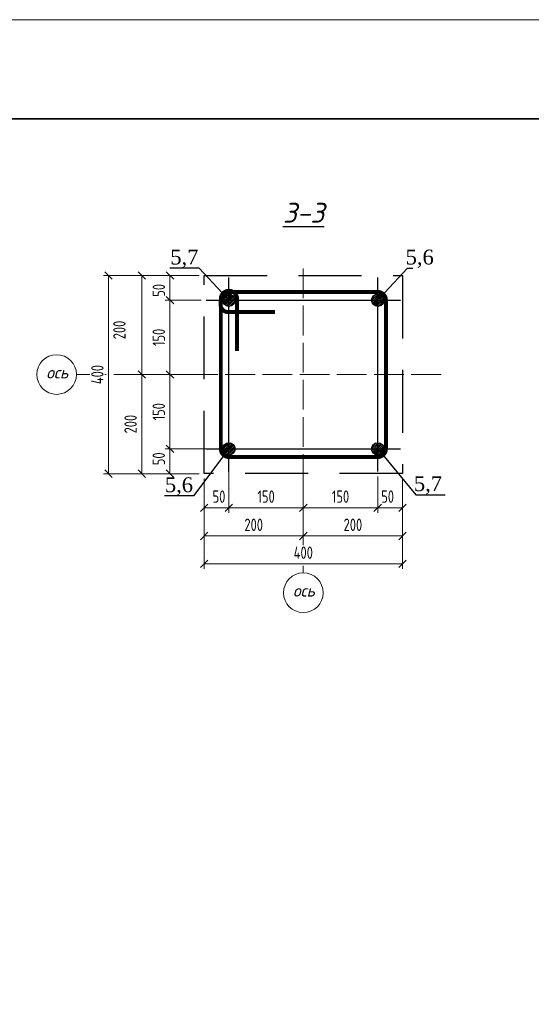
# Model space of a CAD drawing. Header units: millimetres. Extents: x -33345 to 4712671, y -3392 to 121473.
# Tile 494 of 656: x 2356332 to 2366645, y 84029 to 103901. Entities that reach past the tile are written whole.
import ezdxf
from ezdxf import colors
from ezdxf.entities.mleader import LeaderData, LeaderLine
from ezdxf.math import Vec2, Vec3

# ---------------------------------------------------------------- set-up
doc = ezdxf.new("R2010")
doc.units = ezdxf.units.MM
doc.linetypes.add('ACAD_ISO02W100', pattern=[15, 12, -3])
doc.linetypes.add('DASHED2', pattern=[9.525, 6.35, -3.175])
doc.layers.add('_линия', color=7, linetype='Continuous')
doc.layers.add('A _razmer rtt', color=164, linetype='Continuous')
doc.styles.add('RomanS', font='romans.shx')
doc.styles.add('simpiix', font='simplex.shx', dxfattribs={"width": 0.7})
doc.styles.add('SIMPLEX350', font='times.ttf', dxfattribs={"height": 350})
doc.styles.add('ГОСТ 2.304', font='cs_gost2304.shx', dxfattribs={"oblique": 15})
doc.styles.add('Текст1', font='isocpeui.ttf', dxfattribs={"height": 300})
doc.dimstyles.new('Copy(6) of 1-25', dxfattribs={"dimscale": 0, "dimtxt": 250, "dimasz": 150, "dimexe": 100, "dimexo": 100, "dimgap": 100, "dimtad": 1, "dimdec": 0, "dimtxsty": 'ГОСТ 2.304', "dimblk": 'OBLIQUE', "dimcen": 100, "dimdle": 1, "dimclrd": 256, "dimclre": 256, "dimclrt": 256, "dimadec": 0, "dimazin": 0, "dimtfac": 1, "dimtdec": 0, "dimtmove": 1, "dimatfit": 3, "dimfxl": 1.25, "dimtfill": 1, "dimlwd": 5, "dimlwe": 5, "dimarcsym": 2})

# ---------------------------------------------------------------- blocks, each defined once
blk = doc.blocks.new('Qwet')
at = {"lineweight": 20}
blk.add_lwpolyline([(350715, -737612), (410115, -737612), (410115, -695612), (350715, -695612)], close=True, dxfattribs=at)
at = {"lineweight": 35}
blk.add_lwpolyline([(352715, -737112), (409615, -737112), (409615, -696112), (352715, -696112)], close=True, dxfattribs=at)
blk = doc.blocks.new('_Oblique')
at = {"color": 0, "linetype": 'ByBlock', "lineweight": -2}
blk.add_line((-0.5, -0.5), (0.5, 0.5), dxfattribs=at)
blk = doc.blocks.new('*D3851')
at = {"layer": '_линия', "lineweight": 5, "ltscale": 100, "transparency": 16777216}
for p, q in [((2360449, 95239), (2359261, 95239)), ((2359361, 94738), (2359361, 95240)), ((2359949, 94739), (2359261, 94739))]:
    blk.add_line(p, q, dxfattribs=at)
at = {"layer": 'Defpoints', "color": 0, "lineweight": 30, "ltscale": 100, "transparency": 16777216}
for p in [(2359361, 95239), (2360549, 95239), (2360049, 94739)]:
    blk.add_point(p, dxfattribs=at)
at = {"layer": '_линия', "ltscale": 100, "transparency": 16777216, "insert": (2359136, 95039), "char_height": 250, "attachment_point": 5, "rotation": 90, "style": 'simpiix', "bg_fill": 3, "box_fill_scale": 1.1, "bg_fill_color": 256, "bg_fill_true_color": 13158600, "bg_fill_transparency": 0}
blk.add_mtext('50', dxfattribs=at)
at = {"layer": '_линия', "lineweight": 5, "ltscale": 100, "transparency": 16777216, "xscale": 150, "yscale": 150, "zscale": 150}
for p, rotation in [((2359361, 95239), 90), ((2359361, 94739), 270)]:
    blk.add_blockref('_Oblique', p, dxfattribs=dict(at, rotation=rotation))
blk = doc.blocks.new('*D3852')
at = {"layer": '_линия', "lineweight": 5, "ltscale": 100, "transparency": 16777216}
for p, q in [((2359949, 96739), (2359261, 96739)), ((2359361, 95238), (2359361, 96740)), ((2360449, 95239), (2359261, 95239))]:
    blk.add_line(p, q, dxfattribs=at)
at = {"layer": 'Defpoints', "color": 0, "lineweight": 30, "ltscale": 100, "transparency": 16777216}
for p in [(2359361, 96739), (2360049, 96739), (2360549, 95239)]:
    blk.add_point(p, dxfattribs=at)
at = {"layer": '_линия', "lineweight": 5, "ltscale": 100, "transparency": 16777216, "xscale": 150, "yscale": 150, "zscale": 150}
for p, rotation in [((2359361, 96739), 90), ((2359361, 95239), 270)]:
    blk.add_blockref('_Oblique', p, dxfattribs=dict(at, rotation=rotation))
at = {"layer": '_линия', "ltscale": 100, "transparency": 16777216, "insert": (2359136, 95989), "char_height": 250, "attachment_point": 5, "rotation": 90, "style": 'simpiix', "bg_fill": 3, "box_fill_scale": 1.1, "bg_fill_color": 256, "bg_fill_true_color": 13158600, "bg_fill_transparency": 0}
blk.add_mtext('150', dxfattribs=at)
blk = doc.blocks.new('*D3853')
at = {"layer": '_линия', "lineweight": 5, "ltscale": 100, "transparency": 16777216}
for p, q in [((2359992, 98239), (2359261, 98239)), ((2359361, 96738), (2359361, 98240)), ((2359949, 96739), (2359261, 96739))]:
    blk.add_line(p, q, dxfattribs=at)
at = {"layer": 'Defpoints', "color": 0, "lineweight": 30, "ltscale": 100, "transparency": 16777216}
for p in [(2359361, 98239), (2360092, 98239), (2360049, 96739)]:
    blk.add_point(p, dxfattribs=at)
at = {"layer": '_линия', "lineweight": 5, "ltscale": 100, "transparency": 16777216, "xscale": 150, "yscale": 150, "zscale": 150}
for p, rotation in [((2359361, 98239), 90), ((2359361, 96739), 270)]:
    blk.add_blockref('_Oblique', p, dxfattribs=dict(at, rotation=rotation))
at = {"layer": '_линия', "ltscale": 100, "transparency": 16777216, "insert": (2359136, 97489), "char_height": 250, "attachment_point": 5, "rotation": 90, "style": 'simpiix', "bg_fill": 3, "box_fill_scale": 1.1, "bg_fill_color": 256, "bg_fill_true_color": 13158600, "bg_fill_transparency": 0}
blk.add_mtext('150', dxfattribs=at)
blk = doc.blocks.new('*D3854')
at = {"layer": '_линия', "lineweight": 5, "ltscale": 100, "transparency": 16777216}
for p, q in [((2359949, 98739), (2359261, 98739)), ((2359361, 98238), (2359361, 98740)), ((2359992, 98239), (2359261, 98239))]:
    blk.add_line(p, q, dxfattribs=at)
at = {"layer": 'Defpoints', "color": 0, "lineweight": 30, "ltscale": 100, "transparency": 16777216}
for p in [(2359361, 98739), (2360049, 98739), (2360092, 98239)]:
    blk.add_point(p, dxfattribs=at)
at = {"layer": '_линия', "ltscale": 100, "transparency": 16777216, "insert": (2359136, 98439), "char_height": 250, "attachment_point": 5, "rotation": 90, "style": 'simpiix', "bg_fill": 3, "box_fill_scale": 1.1, "bg_fill_color": 256, "bg_fill_true_color": 13158600, "bg_fill_transparency": 0}
blk.add_mtext('50', dxfattribs=at)
at = {"layer": '_линия', "lineweight": 5, "ltscale": 100, "transparency": 16777216, "xscale": 150, "yscale": 150, "zscale": 150}
for p, rotation in [((2359361, 98739), 90), ((2359361, 98239), 270)]:
    blk.add_blockref('_Oblique', p, dxfattribs=dict(at, rotation=rotation))
blk = doc.blocks.new('*D3855')
at = {"layer": '_линия', "lineweight": 5, "ltscale": 100, "transparency": 16777216}
for p, q in [((2359949, 98739), (2358692, 98739)), ((2358792, 98740), (2358792, 96738)), ((2359949, 96739), (2358692, 96739))]:
    blk.add_line(p, q, dxfattribs=at)
at = {"layer": 'Defpoints', "color": 0, "lineweight": 30, "ltscale": 100, "transparency": 16777216}
for p in [(2360049, 98739), (2358792, 96739), (2360049, 96739)]:
    blk.add_point(p, dxfattribs=at)
at = {"layer": '_линия', "lineweight": 5, "ltscale": 100, "transparency": 16777216, "xscale": 150, "yscale": 150, "zscale": 150}
for p, rotation in [((2358792, 98739), 90), ((2358792, 96739), 270)]:
    blk.add_blockref('_Oblique', p, dxfattribs=dict(at, rotation=rotation))
at = {"layer": '_линия', "ltscale": 100, "transparency": 16777216, "insert": (2358342, 97639), "char_height": 250, "attachment_point": 5, "rotation": 90, "style": 'simpiix', "bg_fill": 3, "box_fill_scale": 1.1, "bg_fill_color": 256, "bg_fill_true_color": 13158600, "bg_fill_transparency": 0}
blk.add_mtext('200', dxfattribs=at)
blk = doc.blocks.new('*D3856')
at = {"layer": '_линия', "lineweight": 5, "ltscale": 100, "transparency": 16777216}
for p, q in [((2359949, 96739), (2358692, 96739)), ((2358792, 96740), (2358792, 94738)), ((2359949, 94739), (2358692, 94739))]:
    blk.add_line(p, q, dxfattribs=at)
at = {"layer": 'Defpoints', "color": 0, "lineweight": 30, "ltscale": 100, "transparency": 16777216}
for p in [(2360049, 96739), (2358792, 94739), (2360049, 94739)]:
    blk.add_point(p, dxfattribs=at)
at = {"layer": '_линия', "lineweight": 5, "ltscale": 100, "transparency": 16777216, "xscale": 150, "yscale": 150, "zscale": 150}
for p, rotation in [((2358792, 96739), 90), ((2358792, 94739), 270)]:
    blk.add_blockref('_Oblique', p, dxfattribs=dict(at, rotation=rotation))
at = {"layer": '_линия', "ltscale": 100, "transparency": 16777216, "insert": (2358567, 95739), "char_height": 250, "attachment_point": 5, "rotation": 90, "style": 'simpiix', "bg_fill": 3, "box_fill_scale": 1.1, "bg_fill_color": 256, "bg_fill_true_color": 13158600, "bg_fill_transparency": 0}
blk.add_mtext('200', dxfattribs=at)
blk = doc.blocks.new('*D3857')
at = {"layer": '_линия', "lineweight": 5, "ltscale": 100, "transparency": 16777216}
for p, q in [((2359949, 98739), (2358022, 98739)), ((2358122, 94738), (2358122, 98740)), ((2359949, 94739), (2358022, 94739))]:
    blk.add_line(p, q, dxfattribs=at)
at = {"layer": 'Defpoints', "color": 0, "lineweight": 30, "ltscale": 100, "transparency": 16777216}
for p in [(2358122, 98739), (2360049, 98739), (2360049, 94739)]:
    blk.add_point(p, dxfattribs=at)
at = {"layer": '_линия', "lineweight": 5, "ltscale": 100, "transparency": 16777216, "xscale": 150, "yscale": 150, "zscale": 150}
for p, rotation in [((2358122, 98739), 90), ((2358122, 94739), 270)]:
    blk.add_blockref('_Oblique', p, dxfattribs=dict(at, rotation=rotation))
at = {"layer": '_линия', "ltscale": 100, "transparency": 16777216, "insert": (2357897, 96739), "char_height": 250, "attachment_point": 5, "rotation": 90, "style": 'simpiix', "bg_fill": 3, "box_fill_scale": 1.1, "bg_fill_color": 256, "bg_fill_true_color": 13158600, "bg_fill_transparency": 0}
blk.add_mtext('400', dxfattribs=at)
blk = doc.blocks.new('*D3858')
at = {"layer": '_линия', "lineweight": 5, "ltscale": 100, "transparency": 16777216}
for p, q in [((2360549, 95139), (2360549, 93951)), ((2360049, 94639), (2360049, 93951)), ((2360048, 94051), (2360550, 94051))]:
    blk.add_line(p, q, dxfattribs=at)
at = {"layer": 'Defpoints', "color": 0, "lineweight": 30, "ltscale": 100, "transparency": 16777216}
for p in [(2360549, 95239), (2360049, 94739), (2360549, 94051)]:
    blk.add_point(p, dxfattribs=at)
at = {"layer": '_линия', "ltscale": 100, "transparency": 16777216, "insert": (2360349, 94276), "char_height": 250, "attachment_point": 5, "style": 'simpiix', "bg_fill": 3, "box_fill_scale": 1.1, "bg_fill_color": 256, "bg_fill_true_color": 13158600, "bg_fill_transparency": 0}
blk.add_mtext('50', dxfattribs=at)
at = {"layer": '_линия', "lineweight": 5, "ltscale": 100, "transparency": 16777216, "xscale": 150, "yscale": 150, "zscale": 150, "rotation": 180}
blk.add_blockref('_Oblique', (2360049, 94051), dxfattribs=at)
at = {"layer": '_линия', "lineweight": 5, "ltscale": 100, "transparency": 16777216, "xscale": 150, "yscale": 150, "zscale": 150}
blk.add_blockref('_Oblique', (2360549, 94051), dxfattribs=at)
blk = doc.blocks.new('*D3859')
at = {"layer": '_линия', "lineweight": 5, "ltscale": 100, "transparency": 16777216}
for p, q in [((2360549, 95139), (2360549, 93951)), ((2362049, 94639), (2362049, 93951)), ((2360548, 94051), (2362050, 94051))]:
    blk.add_line(p, q, dxfattribs=at)
at = {"layer": 'Defpoints', "color": 0, "lineweight": 30, "ltscale": 100, "transparency": 16777216}
for p in [(2360549, 95239), (2362049, 94739), (2362049, 94051)]:
    blk.add_point(p, dxfattribs=at)
at = {"layer": '_линия', "lineweight": 5, "ltscale": 100, "transparency": 16777216, "xscale": 150, "yscale": 150, "zscale": 150, "rotation": 180}
blk.add_blockref('_Oblique', (2360549, 94051), dxfattribs=at)
at = {"layer": '_линия', "lineweight": 5, "ltscale": 100, "transparency": 16777216, "xscale": 150, "yscale": 150, "zscale": 150}
blk.add_blockref('_Oblique', (2362049, 94051), dxfattribs=at)
at = {"layer": '_линия', "ltscale": 100, "transparency": 16777216, "insert": (2361299, 94276), "char_height": 250, "attachment_point": 5, "style": 'simpiix', "bg_fill": 3, "box_fill_scale": 1.1, "bg_fill_color": 256, "bg_fill_true_color": 13158600, "bg_fill_transparency": 0}
blk.add_mtext('150', dxfattribs=at)
blk = doc.blocks.new('*D3860')
at = {"layer": '_линия', "lineweight": 5, "ltscale": 100, "transparency": 16777216}
for p, q in [((2362049, 94639), (2362049, 93951)), ((2363549, 94683), (2363549, 93951)), ((2362048, 94051), (2363550, 94051))]:
    blk.add_line(p, q, dxfattribs=at)
at = {"layer": 'Defpoints', "color": 0, "lineweight": 30, "ltscale": 100, "transparency": 16777216}
for p in [(2362049, 94739), (2363549, 94783), (2363549, 94051)]:
    blk.add_point(p, dxfattribs=at)
at = {"layer": '_линия', "lineweight": 5, "ltscale": 100, "transparency": 16777216, "xscale": 150, "yscale": 150, "zscale": 150, "rotation": 180}
blk.add_blockref('_Oblique', (2362049, 94051), dxfattribs=at)
at = {"layer": '_линия', "lineweight": 5, "ltscale": 100, "transparency": 16777216, "xscale": 150, "yscale": 150, "zscale": 150}
blk.add_blockref('_Oblique', (2363549, 94051), dxfattribs=at)
at = {"layer": '_линия', "ltscale": 100, "transparency": 16777216, "insert": (2362799, 94276), "char_height": 250, "attachment_point": 5, "style": 'simpiix', "bg_fill": 3, "box_fill_scale": 1.1, "bg_fill_color": 256, "bg_fill_true_color": 13158600, "bg_fill_transparency": 0}
blk.add_mtext('150', dxfattribs=at)
blk = doc.blocks.new('*D3861')
at = {"layer": '_линия', "lineweight": 5, "ltscale": 100, "transparency": 16777216}
for p, q in [((2363549, 94683), (2363549, 93951)), ((2364049, 94639), (2364049, 93951)), ((2363548, 94051), (2364050, 94051))]:
    blk.add_line(p, q, dxfattribs=at)
at = {"layer": 'Defpoints', "color": 0, "lineweight": 30, "ltscale": 100, "transparency": 16777216}
for p in [(2363549, 94783), (2364049, 94739), (2364049, 94051)]:
    blk.add_point(p, dxfattribs=at)
at = {"layer": '_линия', "ltscale": 100, "transparency": 16777216, "insert": (2363749, 94276), "char_height": 250, "attachment_point": 5, "style": 'simpiix', "bg_fill": 3, "box_fill_scale": 1.1, "bg_fill_color": 256, "bg_fill_true_color": 13158600, "bg_fill_transparency": 0}
blk.add_mtext('50', dxfattribs=at)
at = {"layer": '_линия', "lineweight": 5, "ltscale": 100, "transparency": 16777216, "xscale": 150, "yscale": 150, "zscale": 150, "rotation": 180}
blk.add_blockref('_Oblique', (2363549, 94051), dxfattribs=at)
at = {"layer": '_линия', "lineweight": 5, "ltscale": 100, "transparency": 16777216, "xscale": 150, "yscale": 150, "zscale": 150}
blk.add_blockref('_Oblique', (2364049, 94051), dxfattribs=at)
blk = doc.blocks.new('*D3720')
at = {"layer": '_линия', "lineweight": 5, "ltscale": 100, "transparency": 16777216}
for p, q in [((2362049, 94639), (2362049, 93382)), ((2364049, 94639), (2364049, 93382)), ((2364050, 93482), (2362048, 93482))]:
    blk.add_line(p, q, dxfattribs=at)
at = {"layer": 'Defpoints', "color": 0, "lineweight": 30, "ltscale": 100, "transparency": 16777216}
for p in [(2362049, 94739), (2364049, 94739), (2362049, 93482)]:
    blk.add_point(p, dxfattribs=at)
at = {"layer": '_линия', "lineweight": 5, "ltscale": 100, "transparency": 16777216, "xscale": 150, "yscale": 150, "zscale": 150, "rotation": 180}
blk.add_blockref('_Oblique', (2362049, 93482), dxfattribs=at)
at = {"layer": '_линия', "lineweight": 5, "ltscale": 100, "transparency": 16777216, "xscale": 150, "yscale": 150, "zscale": 150}
blk.add_blockref('_Oblique', (2364049, 93482), dxfattribs=at)
at = {"layer": '_линия', "ltscale": 100, "transparency": 16777216, "insert": (2363049, 93707), "char_height": 250, "attachment_point": 5, "style": 'simpiix', "bg_fill": 3, "box_fill_scale": 1.1, "bg_fill_color": 256, "bg_fill_true_color": 13158600, "bg_fill_transparency": 0}
blk.add_mtext('200', dxfattribs=at)
blk = doc.blocks.new('*D3721')
at = {"layer": '_линия', "lineweight": 5, "ltscale": 100, "transparency": 16777216}
for p, q in [((2360049, 94639), (2360049, 93382)), ((2362049, 94639), (2362049, 93382)), ((2362050, 93482), (2360048, 93482))]:
    blk.add_line(p, q, dxfattribs=at)
at = {"layer": 'Defpoints', "color": 0, "lineweight": 30, "ltscale": 100, "transparency": 16777216}
for p in [(2360049, 94739), (2362049, 94739), (2360049, 93482)]:
    blk.add_point(p, dxfattribs=at)
at = {"layer": '_линия', "lineweight": 5, "ltscale": 100, "transparency": 16777216, "xscale": 150, "yscale": 150, "zscale": 150, "rotation": 180}
blk.add_blockref('_Oblique', (2360049, 93482), dxfattribs=at)
at = {"layer": '_линия', "lineweight": 5, "ltscale": 100, "transparency": 16777216, "xscale": 150, "yscale": 150, "zscale": 150}
blk.add_blockref('_Oblique', (2362049, 93482), dxfattribs=at)
at = {"layer": '_линия', "ltscale": 100, "transparency": 16777216, "insert": (2361049, 93707), "char_height": 250, "attachment_point": 5, "style": 'simpiix', "bg_fill": 3, "box_fill_scale": 1.1, "bg_fill_color": 256, "bg_fill_true_color": 13158600, "bg_fill_transparency": 0}
blk.add_mtext('200', dxfattribs=at)
blk = doc.blocks.new('*D3722')
at = {"layer": '_линия', "lineweight": 5, "ltscale": 100, "transparency": 16777216}
for p, q in [((2360049, 94639), (2360049, 92820)), ((2364049, 94639), (2364049, 92820)), ((2360048, 92920), (2364050, 92920))]:
    blk.add_line(p, q, dxfattribs=at)
at = {"layer": 'Defpoints', "color": 0, "lineweight": 30, "ltscale": 100, "transparency": 16777216}
for p in [(2360049, 94739), (2364049, 94739), (2364049, 92920)]:
    blk.add_point(p, dxfattribs=at)
at = {"layer": '_линия', "lineweight": 5, "ltscale": 100, "transparency": 16777216, "xscale": 150, "yscale": 150, "zscale": 150, "rotation": 180}
blk.add_blockref('_Oblique', (2360049, 92920), dxfattribs=at)
at = {"layer": '_линия', "lineweight": 5, "ltscale": 100, "transparency": 16777216, "xscale": 150, "yscale": 150, "zscale": 150}
blk.add_blockref('_Oblique', (2364049, 92920), dxfattribs=at)
at = {"layer": '_линия', "ltscale": 100, "transparency": 16777216, "insert": (2362049, 93145), "char_height": 250, "attachment_point": 5, "style": 'simpiix', "bg_fill": 3, "box_fill_scale": 1.1, "bg_fill_color": 256, "bg_fill_true_color": 13158600, "bg_fill_transparency": 0}
blk.add_mtext('400', dxfattribs=at)

msp = doc.modelspace()

# ---------------------------------------------------------------- hatches: boundary and pattern name
h = msp.add_hatch()
h.set_pattern_fill('ANSI31', color=1, scale=8, style=0)
h.set_pattern_definition([(45, (2079302.51, -62627.334), (-17.9605122, 17.9605122), [])])
edge = h.paths.add_edge_path()
edge.add_arc((2360549.118, 98239.388), 125, 0, 360)
h = msp.add_hatch()
h.set_pattern_fill('ANSI31', color=1, scale=8, style=0)
h.set_pattern_definition([(45, (2082302.51, -62627.334), (-17.9605122, 17.9605122), [])])
edge = h.paths.add_edge_path()
edge.add_arc((2363549.118, 98239.388), 125, 0, 360)
h = msp.add_hatch()
h.set_pattern_fill('ANSI31', color=1, scale=8, style=0)
h.set_pattern_definition([(45, (2079302.51, -65627.334), (-17.9605122, 17.9605122), [])])
edge = h.paths.add_edge_path()
edge.add_arc((2360549.118, 95239.388), 125, 0, 360)
h = msp.add_hatch()
h.set_pattern_fill('ANSI31', color=1, scale=8, style=0)
h.set_pattern_definition([(45, (2082302.51, -65627.334), (-17.9605122, 17.9605122), [])])
edge = h.paths.add_edge_path()
edge.add_arc((2363549.118, 95239.388), 125, 0, 360)

# ---------------------------------------------------------------- linework, layer by layer
at = {"color": 1, "linetype": 'ACAD_ISO02W100', "lineweight": 5, "ltscale": 50}
for p, q in [((2362049.118, 98880.735), (2362049.118, 92735.967)), ((2357475.933, 96739.388), (2364875.403, 96739.388))]:
    msp.add_line(p, q, dxfattribs=at)
at = {"color": 7, "ltscale": 100}
for p, q in [((2360549.118, 94782.77), (2360549.118, 98696.007)), ((2363549.118, 94782.77), (2363549.118, 98696.007)), ((2360092.5, 98239.388), (2364005.737, 98239.388)), ((2360092.5, 95239.388), (2364005.737, 95239.388))]:
    msp.add_line(p, q, dxfattribs=at)
at = {"color": 7, "linetype": 'DASHED2', "ltscale": 200}
msp.add_lwpolyline([(2360049.118, 98739.388), (2364049.118, 98739.388), (2364049.118, 94739.388), (2360049.118, 94739.388)], close=True, dxfattribs=at)
at = {"lineweight": 25, "const_width": 80}
msp.add_lwpolyline([(2360713.946, 97211.572), (2360713.946, 98265.723, 1), (2360386.093, 98265.723), (2360386.093, 95239.506, 0.413991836), (2360550.69, 95074.784), (2363549.118, 95074.784, 0.422070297), (2363713.663, 95243.791), (2363713.663, 98241.276, 0.415613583), (2363547.951, 98406.198), (2360619.054, 98406.198, 0.479850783), (2360386.093, 98115.747, 0.367702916), (2360536.358, 98002.158), (2361480.143, 98002.158)], format="xyb", dxfattribs=at)
at = {"color": 1, "lineweight": 30}
for centre in [(2360549.118, 98239.388), (2363549.118, 98239.388), (2360549.118, 95239.388), (2363549.118, 95239.388)]:
    msp.add_circle(centre, 125, dxfattribs=at)
at = {"color": 7, "lineweight": 13, "ltscale": 0.5}
for centre in [(2357075.933, 96739.388), (2362049.118, 92335.967)]:
    msp.add_circle(centre, 400, dxfattribs=at)
at = {"color": 7, "lineweight": 15}
msp.add_arc((2360249.118, 95039.388), 205, 127.5609086, 127.5718693, dxfattribs=at)

# ---------------------------------------------------------------- block references
at = {"rotation": 270}
msp.add_blockref('Qwet', (3072664.059, 454616.444, 1359241.5), dxfattribs=at)

# ---------------------------------------------------------------- texts
at = {"ltscale": 20, "insert": (2362053.983, 100005.068), "char_height": 400, "width": 724.36364, "attachment_point": 5, "style": 'RomanS'}
msp.add_mtext('\\pxqc,t22;{\\fISOCPEUR|b0|i1|c204|p34;\\L\\C7;3-3}', dxfattribs=at)
at = {"layer": 'A _razmer rtt', "char_height": 240, "width": 178.88182, "attachment_point": 1, "style": 'Текст1'}
for insert in [(2356867.471, 96901.565), (2361840.656, 92498.143)]:
    msp.add_mtext('ось', dxfattribs=dict(at, insert=insert))

# ---------------------------------------------------------------- leaders
at = {"lineweight": 25}
ml = msp.add_multileader_mtext('Standard', dxfattribs=at)
ml.set_content('5,7', color=256, style='SIMPLEX350')
ml.set_leader_properties()
ml.build(insert=Vec2(0, 0))
ml.multileader.update_dxf_attribs({"text_left_attachment_type": 6, "text_right_attachment_type": 6, "dogleg_length": 10, "arrow_head_size": 200})
ctx = ml.context
ctx.base_point, ctx.char_height, ctx.arrow_head_size, ctx.plane_origin = Vec3(2359419.766, 98886.893), 300, 200, Vec3(2359401.118, 98339.388)
ctx.left_attachment, ctx.right_attachment, ctx.text_align_type = 6, 6, 2
notes = []
notes.append((ctx, [(0, (1, 1, 0), (2359946.6, 98886.893), (-1, 0), 10, [(0, [(2360549.118, 98239.388)], 0, [])])]))
ctx.mtext.insert, ctx.mtext.alignment, ctx.mtext.flow_direction = Vec3(2359934.6, 99260.649), 3, 5
ml = msp.add_multileader_mtext('Standard', dxfattribs=at)
ml.set_content('5,6', color=256, style='SIMPLEX350')
ml.set_leader_properties()
ml.build(insert=Vec2(0, 0))
ml.multileader.update_dxf_attribs({"text_left_attachment_type": 6, "text_right_attachment_type": 6, "dogleg_length": 10, "arrow_head_size": 200})
ctx = ml.context
ctx.base_point, ctx.char_height, ctx.arrow_head_size, ctx.plane_origin = Vec3(2364161.637, 98886.893), 300, 200, Vec3(2363697.118, 98339.388)
ctx.left_attachment, ctx.right_attachment, ctx.text_align_type = 6, 6, 2
notes.append((ctx, [(0, (1, 1, 0), (2364151.637, 98886.893), (1, 0), 10, [(0, [(2363549.118, 98239.388)], 0, [])])]))
ctx.mtext.insert, ctx.mtext.width, ctx.mtext.alignment, ctx.mtext.flow_direction = Vec3(2364679.066, 99260.649), 94.39824, 3, 5
ml = msp.add_multileader_mtext('Standard', dxfattribs=at)
ml.set_content('5,6', color=256, style='SIMPLEX350')
ml.set_leader_properties()
ml.build(insert=Vec2(0, 0))
ml.multileader.update_dxf_attribs({"text_left_attachment_type": 6, "text_right_attachment_type": 6, "dogleg_length": 10, "arrow_head_size": 200})
ctx = ml.context
ctx.base_point, ctx.char_height, ctx.arrow_head_size, ctx.plane_origin = Vec3(2359308.307, 94291.884), 300, 200, Vec3(2359401.118, 94139.388)
ctx.left_attachment, ctx.right_attachment, ctx.text_align_type = 6, 6, 2
notes.append((ctx, [(0, (1, 1, 0), (2359837.736, 94291.884), (-1, 0), 10, [(0, [(2360549.118, 95239.388)], 0, [])])]))
ctx.mtext.insert, ctx.mtext.alignment, ctx.mtext.flow_direction = Vec3(2359825.736, 94665.64), 3, 5
ml = msp.add_multileader_mtext('Standard', dxfattribs=at)
ml.set_content('5,7', color=256, style='SIMPLEX350')
ml.set_leader_properties()
ml.build(insert=Vec2(0, 0))
ml.multileader.update_dxf_attribs({"text_left_attachment_type": 6, "text_right_attachment_type": 6, "dogleg_length": 10, "arrow_head_size": 200})
ctx = ml.context
ctx.base_point, ctx.char_height, ctx.arrow_head_size, ctx.plane_origin = Vec3(2364330.354, 94313.474), 300, 200, Vec3(2363697.118, 94139.388)
ctx.left_attachment, ctx.right_attachment, ctx.text_align_type = 6, 6, 2
notes.append((ctx, [(0, (1, 1, 0), (2364320.354, 94313.474), (1, 0), 10, [(0, [(2363549.118, 95239.388)], 0, [])])]))
ctx.mtext.insert, ctx.mtext.alignment, ctx.mtext.flow_direction = Vec3(2364845.188, 94687.231), 3, 5
for ctx, leaders in notes:
    for number, flags, end, landing, length, lines in leaders:
        leader = LeaderData()
        leader.index, (leader.has_last_leader_line, leader.has_dogleg_vector, leader.attachment_direction) = number, flags
        leader.last_leader_point, leader.dogleg_vector, leader.dogleg_length = Vec3(end), Vec3(landing), length
        for number, points, colour, breaks in lines:
            line = LeaderLine()
            line.index, line.vertices, line.color, line.breaks = number, Vec3.list(points), colors.encode_raw_color(colour), breaks
            leader.lines.append(line)
        ctx.leaders.append(leader)

# ---------------------------------------------------------------- next in the draw order: dimensions: what is measured, and where the dimension line sits
at = {"layer": '_линия', "color": 177, "ltscale": 100, "true_color": 0x293189}
dim = msp.add_linear_dim(base=(2359360.928, 95239.388), p1=(2360049.118, 94739.388), p2=(2360549.118, 95239.388), angle=90, dimstyle='Copy(6) of 1-25', override={"dimscale": 1, "dimlfac": 0.1, "dimtxsty": 'simpiix', "dimfxl": 100, "dimarcsym": 1}, dxfattribs=at)
dim.commit()
dim.dimension.update_dxf_attribs({"geometry": '*D3851', "text_midpoint": (2359360.928, 95039.388), "dimtype": 160})

# ---------------------------------------------------------------- next in the draw order: dimensions: what is measured, and where the dimension line sits
dim = msp.add_linear_dim(base=(2359360.928, 96739.388), p1=(2360549.118, 95239.388), p2=(2360049.118, 96739.388), angle=90, dimstyle='Copy(6) of 1-25', override={"dimscale": 1, "dimlfac": 0.1, "dimtxsty": 'simpiix', "dimfxl": 100, "dimarcsym": 1}, dxfattribs=at)
dim.commit()
dim.dimension.update_dxf_attribs({"geometry": '*D3852', "text_midpoint": (2359135.928, 95989.388)})

# ---------------------------------------------------------------- next in the draw order: dimensions: what is measured, and where the dimension line sits
dim = msp.add_linear_dim(base=(2359360.928, 98239.388), p1=(2360049.118, 96739.388), p2=(2360092.5, 98239.388), angle=90, dimstyle='Copy(6) of 1-25', override={"dimscale": 1, "dimlfac": 0.1, "dimtxsty": 'simpiix', "dimfxl": 100, "dimarcsym": 1}, dxfattribs=at)
dim.commit()
dim.dimension.update_dxf_attribs({"geometry": '*D3853', "text_midpoint": (2359135.928, 97489.388)})

# ---------------------------------------------------------------- next in the draw order: dimensions: what is measured, and where the dimension line sits
dim = msp.add_linear_dim(base=(2359360.928, 98739.388), p1=(2360092.5, 98239.388), p2=(2360049.118, 98739.388), angle=90, dimstyle='Copy(6) of 1-25', override={"dimscale": 1, "dimlfac": 0.1, "dimtxsty": 'simpiix', "dimfxl": 100, "dimarcsym": 1}, dxfattribs=at)
dim.commit()
dim.dimension.update_dxf_attribs({"geometry": '*D3854', "text_midpoint": (2359360.928, 98439.388), "dimtype": 160})

# ---------------------------------------------------------------- next in the draw order: dimensions: what is measured, and where the dimension line sits
dim = msp.add_linear_dim(base=(2358791.773, 96739.388), p1=(2360049.118, 98739.388), p2=(2360049.118, 96739.388), angle=90, dimstyle='Copy(6) of 1-25', override={"dimscale": 1, "dimlfac": 0.1, "dimtxsty": 'simpiix', "dimfxl": 100, "dimarcsym": 1}, dxfattribs=at)
dim.commit()
dim.dimension.update_dxf_attribs({"geometry": '*D3855', "text_midpoint": (2358566.773, 97639.388), "dimtype": 160})

# ---------------------------------------------------------------- next in the draw order: dimensions: what is measured, and where the dimension line sits
dim = msp.add_linear_dim(base=(2358791.773, 94739.388), p1=(2360049.118, 96739.388), p2=(2360049.118, 94739.388), angle=90, dimstyle='Copy(6) of 1-25', override={"dimscale": 1, "dimlfac": 0.1, "dimtxsty": 'simpiix', "dimfxl": 100, "dimarcsym": 1}, dxfattribs=at)
dim.commit()
dim.dimension.update_dxf_attribs({"geometry": '*D3856', "text_midpoint": (2358566.773, 95739.388)})

# ---------------------------------------------------------------- next in the draw order: dimensions: what is measured, and where the dimension line sits
dim = msp.add_linear_dim(base=(2358121.539, 98739.388), p1=(2360049.118, 94739.388), p2=(2360049.118, 98739.388), angle=90, dimstyle='Copy(6) of 1-25', override={"dimscale": 1, "dimlfac": 0.1, "dimtxsty": 'simpiix', "dimfxl": 100, "dimarcsym": 1}, dxfattribs=at)
dim.commit()
dim.dimension.update_dxf_attribs({"geometry": '*D3857', "text_midpoint": (2357896.539, 96739.388)})

# ---------------------------------------------------------------- next in the draw order: dimensions: what is measured, and where the dimension line sits
dim = msp.add_linear_dim(base=(2360549.118, 94051.198), p1=(2360049.118, 94739.388), p2=(2360549.118, 95239.388), dimstyle='Copy(6) of 1-25', override={"dimscale": 1, "dimlfac": 0.1, "dimtxsty": 'simpiix', "dimfxl": 100, "dimarcsym": 1}, dxfattribs=at)
dim.commit()
dim.dimension.update_dxf_attribs({"geometry": '*D3858', "text_midpoint": (2360349.118, 94051.198), "dimtype": 160})

# ---------------------------------------------------------------- next in the draw order: dimensions: what is measured, and where the dimension line sits
dim = msp.add_linear_dim(base=(2362049.118, 94051.198), p1=(2360549.118, 95239.388), p2=(2362049.118, 94739.388), dimstyle='Copy(6) of 1-25', override={"dimscale": 1, "dimlfac": 0.1, "dimtxsty": 'simpiix', "dimfxl": 100, "dimarcsym": 1}, dxfattribs=at)
dim.commit()
dim.dimension.update_dxf_attribs({"geometry": '*D3859', "text_midpoint": (2361299.118, 94276.198)})

# ---------------------------------------------------------------- next in the draw order: dimensions: what is measured, and where the dimension line sits
dim = msp.add_linear_dim(base=(2363549.118, 94051.198), p1=(2362049.118, 94739.388), p2=(2363549.118, 94782.77), dimstyle='Copy(6) of 1-25', override={"dimscale": 1, "dimlfac": 0.1, "dimtxsty": 'simpiix', "dimfxl": 100, "dimarcsym": 1}, dxfattribs=at)
dim.commit()
dim.dimension.update_dxf_attribs({"geometry": '*D3860', "text_midpoint": (2362799.118, 94276.198)})

# ---------------------------------------------------------------- next in the draw order: dimensions: what is measured, and where the dimension line sits
dim = msp.add_linear_dim(base=(2364049.118, 94051.198), p1=(2363549.118, 94782.77), p2=(2364049.118, 94739.388), dimstyle='Copy(6) of 1-25', override={"dimscale": 1, "dimlfac": 0.1, "dimtxsty": 'simpiix', "dimfxl": 100, "dimarcsym": 1}, dxfattribs=at)
dim.commit()
dim.dimension.update_dxf_attribs({"geometry": '*D3861', "text_midpoint": (2363749.118, 94051.198), "dimtype": 160})

# ---------------------------------------------------------------- next in the draw order: dimensions: what is measured, and where the dimension line sits
dim = msp.add_linear_dim(base=(2362049.118, 93482.043), p1=(2364049.118, 94739.388), p2=(2362049.118, 94739.388), dimstyle='Copy(6) of 1-25', override={"dimscale": 1, "dimlfac": 0.1, "dimtxsty": 'simpiix', "dimfxl": 100, "dimarcsym": 1}, dxfattribs=at)
dim.commit()
dim.dimension.update_dxf_attribs({"geometry": '*D3720', "text_midpoint": (2363049.118, 93707.043)})

# ---------------------------------------------------------------- next in the draw order: dimensions: what is measured, and where the dimension line sits
dim = msp.add_linear_dim(base=(2360049.118, 93482.043), p1=(2362049.118, 94739.388), p2=(2360049.118, 94739.388), dimstyle='Copy(6) of 1-25', override={"dimscale": 1, "dimlfac": 0.1, "dimtxsty": 'simpiix', "dimfxl": 100, "dimarcsym": 1}, dxfattribs=at)
dim.commit()
dim.dimension.update_dxf_attribs({"geometry": '*D3721', "text_midpoint": (2361049.118, 93707.043)})

# ---------------------------------------------------------------- next in the draw order: dimensions: what is measured, and where the dimension line sits
dim = msp.add_linear_dim(base=(2364049.118, 92919.888), p1=(2360049.118, 94739.388), p2=(2364049.118, 94739.388), dimstyle='Copy(6) of 1-25', override={"dimscale": 1, "dimlfac": 0.1, "dimtxsty": 'simpiix', "dimfxl": 100, "dimarcsym": 1}, dxfattribs=at)
dim.commit()
dim.dimension.update_dxf_attribs({"geometry": '*D3722', "text_midpoint": (2362049.118, 93144.888)})

doc.saveas('drawing.dxf')
